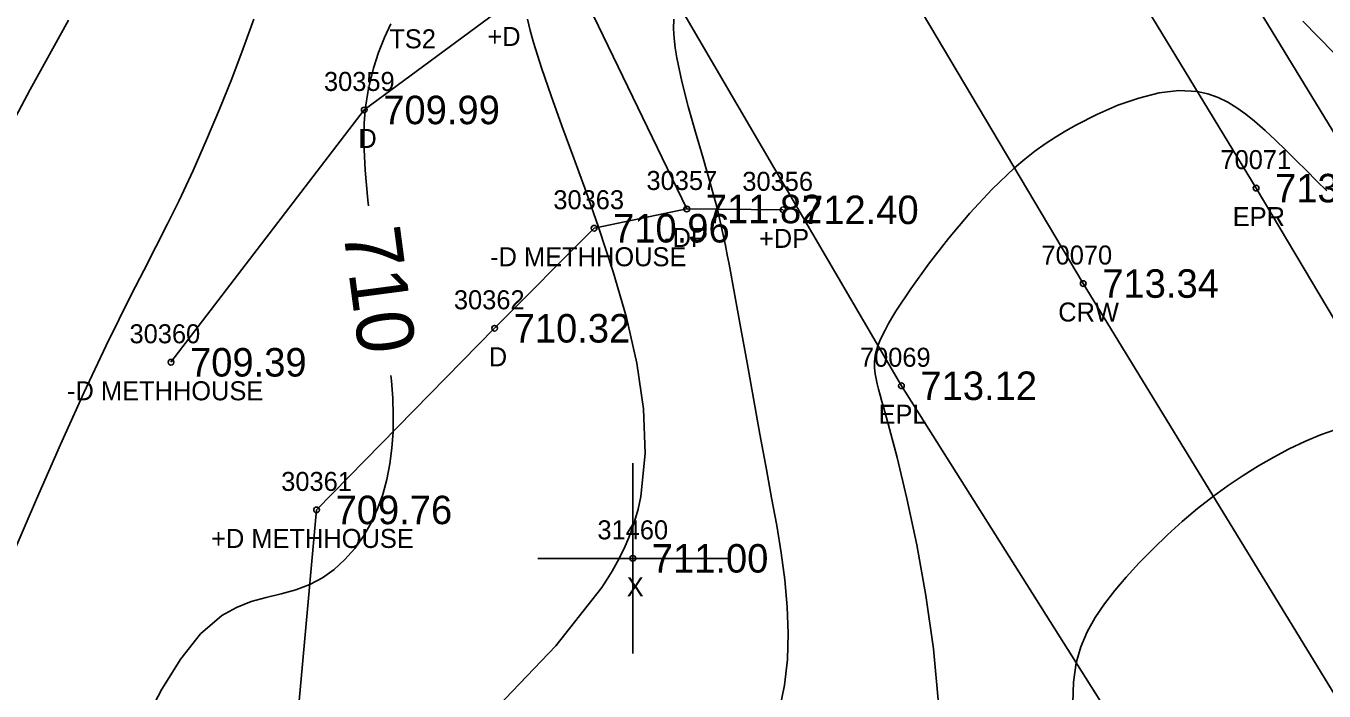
# Model space of a CAD drawing. Extents: x 1376587 to 1378239, y 1000335 to 1003031.
# Drawn here: x 1377506.2 to 1377574.4, y 1001315 to 1001350 of the extents above; entities that cross this region are included whole.
import ezdxf

# ---------------------------------------------------------------- set-up
doc = ezdxf.new("R2010")
doc.units = 0
for name, color, linetype in [('RD_DTM_BkLn1', 7, 'Continuous'), ('RD_DTM_BkLn2', 7, 'Continuous'), ('RD_DTM_BkLn_txCode', 7, 'Continuous'), ('RD_DTM_Major1', 7, 'Continuous'), ('RD_DTM_Major1_Lbl', 7, 'Continuous'), ('RD_DTM_Minor1', 7, 'Continuous'), ('RD_EX_Driveway', 7, 'Continuous'), ('RD_EX_Driveway_txCode', 7, 'Continuous'), ('RD_EX_Misc', 7, 'Continuous'), ('RD_EX_Misc_txCode', 7, 'Continuous'), ('RD_EX_Road', 7, 'Continuous'), ('RD_EX_Road_txCode', 7, 'Continuous'), ('RD_EX_TX_Driveway_ELEV', 7, 'Continuous'), ('RD_EX_TX_Misc_ELEV', 7, 'Continuous'), ('RD_EX_TX_Road_ELEV', 7, 'Continuous'), ('RD_HC_Survey_ELEV', 7, 'Continuous'), ('RD_HC_Survey_txCode', 7, 'Continuous'), ('RD_SMD_Locator', 7, 'Continuous')]:
    doc.layers.add(name, color=color, linetype=linetype)

msp = doc.modelspace()

# ---------------------------------------------------------------- linework, layer by layer
at = {"layer": 'RD_DTM_BkLn1'}
msp.add_lwpolyline([(1377890.868, 1000795.129), (1377889.749, 1000797.087), (1377860.86, 1000844.28), (1377837.196, 1000883.192), (1377805.553, 1000935.317), (1377771.668, 1000991.278), (1377739.468, 1001043.278), (1377708.639, 1001094.776), (1377678.486, 1001143.971), (1377648.112, 1001195.099), (1377620.705, 1001239.285), (1377591.743, 1001287.408), (1377561.783, 1001336.408), (1377531.285, 1001387.734), (1377502.544, 1001434.976), (1377471.981, 1001486.194), (1377441.275, 1001536.578), (1377411.042, 1001586.416), (1377380.15, 1001637.788)], dxfattribs=at)
at = {"layer": 'RD_DTM_BkLn2'}
msp.add_lwpolyline([(1377675.493, 1001183.974), (1377653.138, 1001215.719), (1377617.26, 1001270.922), (1377592.498, 1001315.607), (1377568.379, 1001355.175), (1377548.341, 1001395.492), (1377546.699, 1001400.697), (1377549.226, 1001403.016)], dxfattribs=at)
at = {"layer": 'RD_DTM_Major1'}
for points in [[(1377525.36, 1001350.069), (1377525.021, 1001349.348), (1377524.714, 1001348.564), (1377524.449, 1001347.736), (1377524.233, 1001346.883), (1377524.188, 1001346.667), (1377524.146, 1001346.452), (1377524.109, 1001346.236), (1377524.075, 1001346.019), (1377524.045, 1001345.801), (1377524.02, 1001345.582), (1377524.008, 1001345.47), (1377523.998, 1001345.358), (1377523.988, 1001345.245), (1377523.98, 1001345.132), (1377523.973, 1001345.018), (1377523.966, 1001344.904), (1377523.959, 1001344.73), (1377523.953, 1001344.555), (1377523.949, 1001344.377), (1377523.947, 1001344.198), (1377523.947, 1001344.016), (1377523.949, 1001343.831), (1377524.013, 1001342.366), (1377524.151, 1001340.791), (1377524.186, 1001340.49)], [(1377525.365, 1001331.568), (1377525.394, 1001331.286), (1377525.459, 1001330.373), (1377525.488, 1001329.479), (1377525.475, 1001328.6), (1377525.415, 1001327.75), (1377525.307, 1001326.915), (1377525.146, 1001326.1), (1377524.932, 1001325.311), (1377524.661, 1001324.551), (1377524.332, 1001323.827), (1377523.931, 1001323.124), (1377523.468, 1001322.472), (1377522.95, 1001321.882), (1377522.379, 1001321.363), (1377521.76, 1001320.923), (1377521.097, 1001320.572), (1377520.359, 1001320.3), (1377519.591, 1001320.09), (1377518.805, 1001319.896), (1377518.016, 1001319.672), (1377517.236, 1001319.372), (1377516.478, 1001318.95), (1377515.356, 1001317.975), (1377514.308, 1001316.656), (1377513.319, 1001315.062), (1377512.373, 1001313.262)]]:
    msp.add_lwpolyline(points, dxfattribs=at)
at = {"layer": 'RD_DTM_Minor1'}
for points in [[(1377508.408, 1001350.256), (1377506.393, 1001346.615), (1377504.386, 1001342.882)], [(1377518.149, 1001350.31), (1377517.598, 1001348.769), (1377516.997, 1001347.186), (1377516.354, 1001345.578), (1377515.673, 1001343.963), (1377514.961, 1001342.359), (1377514.225, 1001340.784), (1377513.621, 1001339.552), (1377513.005, 1001338.331), (1377512.374, 1001337.1), (1377511.728, 1001335.841), (1377511.066, 1001334.533), (1377510.387, 1001333.156), (1377509.204, 1001330.651), (1377507.979, 1001327.936), (1377506.718, 1001325.055), (1377505.432, 1001322.048)], [(1377532.554, 1001350.31), (1377532.698, 1001349.716), (1377532.87, 1001349.087), (1377533.286, 1001347.752), (1377533.79, 1001346.285), (1377534.363, 1001344.699), (1377534.985, 1001343.008), (1377535.634, 1001341.226), (1377536.29, 1001339.367), (1377537.063, 1001337.026), (1377537.756, 1001334.628), (1377538.308, 1001332.21), (1377538.658, 1001329.808), (1377538.745, 1001327.46), (1377538.509, 1001325.203), (1377538.365, 1001324.546), (1377538.183, 1001323.896), (1377537.959, 1001323.249), (1377537.69, 1001322.599), (1377537.372, 1001321.942), (1377537.001, 1001321.274), (1377536.916, 1001321.132), (1377536.829, 1001320.989), (1377536.739, 1001320.846), (1377536.552, 1001320.557), (1377536.455, 1001320.411), (1377534.041, 1001317.344), (1377530.988, 1001314.149)], [(1377540.244, 1001350.309), (1377540.238, 1001349.815), (1377540.267, 1001349.316), (1377540.325, 1001348.809), (1377540.407, 1001348.291), (1377540.669, 1001347.037), (1377541.006, 1001345.722), (1377541.389, 1001344.369), (1377541.792, 1001343.001), (1377542.184, 1001341.642), (1377542.537, 1001340.316), (1377542.653, 1001339.834), (1377542.762, 1001339.357), (1377542.865, 1001338.881), (1377542.964, 1001338.402), (1377543.06, 1001337.917), (1377543.156, 1001337.422), (1377543.461, 1001335.785), (1377543.776, 1001334.044), (1377544.099, 1001332.23), (1377544.43, 1001330.368), (1377544.768, 1001328.488), (1377545.113, 1001326.618), (1377545.392, 1001325.137), (1377545.659, 1001323.677), (1377545.896, 1001322.236), (1377546.087, 1001320.811), (1377546.216, 1001319.399), (1377546.265, 1001317.998), (1377546.221, 1001316.633), (1377546.067, 1001315.272), (1377545.786, 1001313.91)], [(1377574.96, 1001348.539), (1377573.328, 1001350.215)], [(1377574.602, 1001341.28), (1377574.058, 1001341.814), (1377573.522, 1001342.349), (1377572.983, 1001342.889), (1377572.442, 1001343.427), (1377571.897, 1001343.955), (1377571.346, 1001344.465), (1377570.79, 1001344.949), (1377570.332, 1001345.317), (1377569.864, 1001345.655), (1377569.381, 1001345.952), (1377568.876, 1001346.2), (1377568.344, 1001346.39), (1377567.781, 1001346.512), (1377566.817, 1001346.556), (1377565.783, 1001346.434), (1377564.702, 1001346.169), (1377563.598, 1001345.786), (1377562.497, 1001345.309), (1377561.421, 1001344.762), (1377560.864, 1001344.448), (1377560.317, 1001344.115), (1377559.777, 1001343.759), (1377559.241, 1001343.374), (1377558.704, 1001342.956), (1377558.164, 1001342.498), (1377556.989, 1001341.379), (1377555.817, 1001340.119), (1377554.688, 1001338.782), (1377553.638, 1001337.432), (1377552.706, 1001336.132), (1377551.929, 1001334.946), (1377551.718, 1001334.598), (1377551.527, 1001334.268), (1377551.358, 1001333.957), (1377551.211, 1001333.665), (1377551.087, 1001333.392), (1377550.986, 1001333.137), (1377550.925, 1001332.954), (1377550.877, 1001332.781), (1377550.842, 1001332.614), (1377550.818, 1001332.453), (1377550.805, 1001332.295), (1377550.802, 1001332.139), (1377550.807, 1001331.981), (1377550.821, 1001331.821), (1377550.843, 1001331.657), (1377550.872, 1001331.488), (1377550.908, 1001331.311), (1377550.95, 1001331.126), (1377551.021, 1001330.844), (1377551.102, 1001330.539), (1377551.194, 1001330.208), (1377551.295, 1001329.848), (1377551.405, 1001329.457), (1377551.523, 1001329.032), (1377551.992, 1001327.255), (1377552.508, 1001325.104), (1377553.028, 1001322.655), (1377553.508, 1001319.988), (1377553.904, 1001317.181), (1377554.174, 1001314.312)], [(1377575.069, 1001328.732), (1377574.257, 1001328.443), (1377573.445, 1001328.098), (1377572.622, 1001327.706), (1377571.804, 1001327.277), (1377570.994, 1001326.812), (1377570.192, 1001326.313), (1377569.402, 1001325.78), (1377568.626, 1001325.217), (1377567.798, 1001324.568), (1377566.992, 1001323.889), (1377566.21, 1001323.183), (1377565.456, 1001322.456), (1377564.732, 1001321.712), (1377564.04, 1001320.955), (1377563.449, 1001320.265), (1377562.901, 1001319.56), (1377562.409, 1001318.834), (1377561.988, 1001318.079), (1377561.651, 1001317.287), (1377561.412, 1001316.449), (1377561.269, 1001315.434), (1377561.24, 1001314.341)]]:
    msp.add_lwpolyline(points, dxfattribs=at)
at = {"layer": 'RD_EX_Driveway'}
for points in [[(1377533.955, 1001354.788), (1377531.235, 1001350.907), (1377523.962, 1001345.54), (1377513.797, 1001332.265)], [(1377545.992, 1001340.285), (1377540.927, 1001340.33), (1377533.955, 1001354.788)], [(1377519.399, 1001301.88), (1377521.453, 1001324.497), (1377530.821, 1001334.053), (1377536.051, 1001339.317), (1377540.927, 1001340.33)]]:
    msp.add_lwpolyline(points, dxfattribs=at)
at = {"layer": 'RD_EX_Misc'}
for p, q in [((1377538.086, 1001316.95), (1377538.086, 1001326.95)), ((1377533.086, 1001321.95), (1377543.086, 1001321.95))]:
    msp.add_line(p, q, dxfattribs=at)
at = {"layer": 'RD_EX_Road'}
for points in [[(1377899.668, 1000800.294), (1377898.717, 1000801.843), (1377870.308, 1000849.935), (1377847.281, 1000887.888), (1377815.153, 1000940.575), (1377781.512, 1000995.259), (1377748.623, 1001049.208), (1377716.579, 1001099.532), (1377686.671, 1001148.78), (1377656.469, 1001199.107), (1377629.542, 1001244.184), (1377599.886, 1001292.672), (1377570.873, 1001341.428), (1377539.828, 1001392.468), (1377511.01, 1001440.306), (1377480.717, 1001489.998), (1377449.725, 1001541.494), (1377420.899, 1001591.946), (1377390.45, 1001644.414)], [(1377883.752, 1000788.501), (1377882.63, 1000790.224), (1377852.259, 1000839.599), (1377828.464, 1000879.313), (1377796.997, 1000930.663), (1377763.067, 1000986.649), (1377731.866, 1001037.813), (1377700.311, 1001089.979), (1377670.429, 1001138.24), (1377639.732, 1001190.031), (1377611.891, 1001234.227), (1377582.777, 1001282.571), (1377552.217, 1001331.03), (1377522.243, 1001382.346), (1377494.257, 1001430.189), (1377463.172, 1001481.135), (1377433.415, 1001531.286), (1377403.141, 1001580.977), (1377371.36, 1001632.192)]]:
    msp.add_lwpolyline(points, dxfattribs=at)
at = {"layer": 'RD_SMD_Locator'}
for centre in [(1377523.962, 1001345.54), (1377570.873, 1001341.428), (1377540.927, 1001340.33), (1377545.992, 1001340.285), (1377536.051, 1001339.317), (1377561.783, 1001336.408), (1377530.821, 1001334.053), (1377513.797, 1001332.265), (1377552.217, 1001331.03), (1377521.453, 1001324.497), (1377538.086, 1001321.95)]:
    msp.add_circle(centre, 0.15, dxfattribs=at)

# ---------------------------------------------------------------- texts
at = {"layer": 'RD_DTM_BkLn_txCode'}
msp.add_text('TS2', height=1, dxfattribs=at).set_placement((1377525.28, 1001348.784))
at = {"layer": 'RD_DTM_Major1_Lbl'}
msp.add_text('710', height=3, rotation=277.52812, dxfattribs=at).set_placement((1377522.844, 1001339.205))
at = {"layer": 'RD_EX_Driveway_txCode'}
for s, p in [('+D', (1377530.44, 1001348.907)), ('30359', (1377521.844, 1001346.54)), ('D', (1377523.655, 1001343.54)), ('30357', (1377538.809, 1001341.33)), ('30356', (1377543.85, 1001341.285)), ('30363', (1377533.909, 1001340.317)), ('-DP', (1377539.738, 1001338.33)), ('+DP', (1377544.724, 1001338.285)), ('-D METHHOUSE', (1377530.582, 1001337.317)), ('30362', (1377528.679, 1001335.053)), ('30360', (1377511.616, 1001333.265)), ('D', (1377530.514, 1001332.053)), ('-D METHHOUSE', (1377508.328, 1001330.265)), ('30361', (1377519.595, 1001325.497)), ('+D METHHOUSE', (1377515.906, 1001322.497))]:
    msp.add_text(s, height=1, dxfattribs=at).set_placement(p)
at = {"layer": 'RD_EX_Misc_txCode'}
for s, p in [('31460', (1377536.228, 1001322.95)), ('X', (1377537.771, 1001319.95))]:
    msp.add_text(s, height=1, dxfattribs=at).set_placement(p)
at = {"layer": 'RD_EX_Road_txCode'}
for s, p in [('70071', (1377568.999, 1001342.428)), ('EPR', (1377569.645, 1001339.428)), ('70069', (1377550.036, 1001332.03)), ('EPL', (1377551.012, 1001329.03))]:
    msp.add_text(s, height=1, dxfattribs=at).set_placement(p)
at = {"layer": 'RD_EX_TX_Driveway_ELEV'}
for s, p in [('709.99', (1377524.962, 1001344.79)), ('711.82', (1377541.927, 1001339.58)), ('712.40', (1377546.992, 1001339.535)), ('710.96', (1377537.051, 1001338.567)), ('710.32', (1377531.821, 1001333.303)), ('709.39', (1377514.797, 1001331.515)), ('709.76', (1377522.453, 1001323.747))]:
    msp.add_text(s, height=1.5, dxfattribs=at).set_placement(p)
at = {"layer": 'RD_EX_TX_Misc_ELEV'}
msp.add_text('711.00', height=1.5, dxfattribs=at).set_placement((1377539.086, 1001321.2))
at = {"layer": 'RD_EX_TX_Road_ELEV'}
for s, p in [('713.28', (1377571.873, 1001340.678)), ('713.12', (1377553.217, 1001330.28))]:
    msp.add_text(s, height=1.5, dxfattribs=at).set_placement(p)
at = {"layer": 'RD_HC_Survey_ELEV'}
msp.add_text('713.34', height=1.5, dxfattribs=at).set_placement((1377562.783, 1001335.658))
at = {"layer": 'RD_HC_Survey_txCode'}
for s, p in [('70070', (1377559.586, 1001337.408)), ('CRW', (1377560.468, 1001334.408))]:
    msp.add_text(s, height=1, dxfattribs=at).set_placement(p)

doc.saveas('drawing.dxf')
